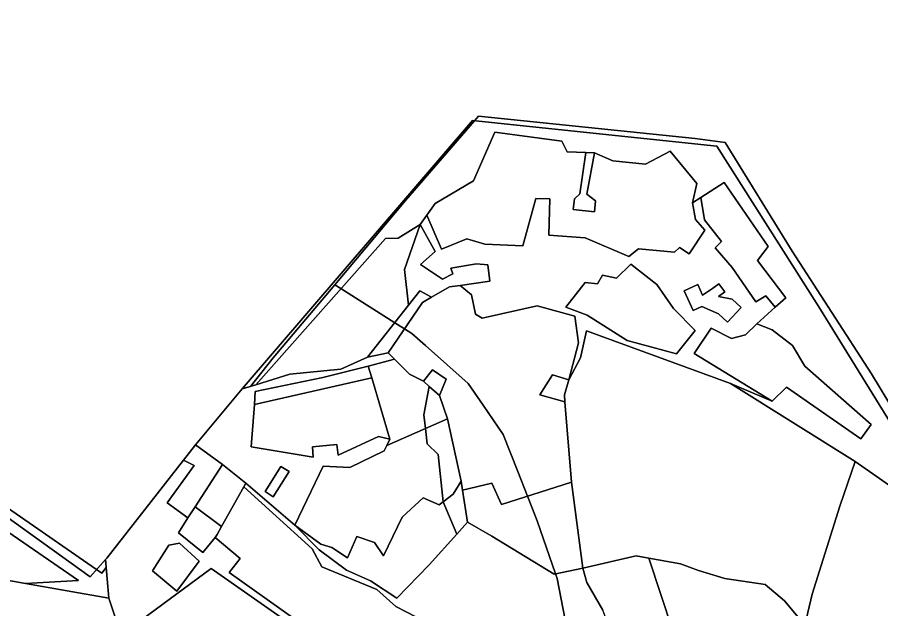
# Model space of a CAD drawing. Extents: x -477304 to -465429, y -1159113 to -1149210.
# Drawn here: x -473872.8 to -473390, y -1157811.7 to -1157480.8 of the extents above; entities that cross this region are included whole.
import ezdxf

# ---------------------------------------------------------------- set-up
doc = ezdxf.new("R2010")
doc.units = 0
for name, color, linetype in [('BPEJ_s', 7, 'Continuous'), ('orna_s', 7, 'Continuous'), ('ostatni_s', 7, 'Continuous'), ('PUPFL_s', 7, 'Continuous'), ('trav_porost_s', 7, 'Continuous'), ('zahrada_s', 7, 'Continuous')]:
    doc.layers.add(name, color=color, linetype=linetype)

msp = doc.modelspace()

# ---------------------------------------------------------------- linework, layer by layer
at = {"layer": 'BPEJ_s'}
msp.add_line((-473695.36, -1157630.4), (-473729.79, -1157671.31), dxfattribs=at)
for points in [[(-473729.79, -1157671.31), (-473742.47, -1157687.26), (-473747.03, -1157688.68), (-473773.17, -1157719.97), (-473779.95, -1157728.63), (-473822.81, -1157783.35), (-473823.46, -1157784.18), (-473823.07, -1157788.61), (-473825.61, -1157791.81), (-473828.51, -1157789.8), (-473946.58, -1157708.01), (-473977.87, -1157685.94), (-474112.87, -1157584.04), (-474130.52, -1157573.61), (-474147.04, -1157515.59)], [(-474147.04, -1157515.59), (-474130.52, -1157573.61), (-474112.87, -1157584.04), (-473977.87, -1157685.94), (-473946.58, -1157708.01), (-473828.51, -1157789.8), (-473825.61, -1157791.81), (-473823.07, -1157788.61), (-473823.46, -1157784.18), (-473822.81, -1157783.35), (-473779.95, -1157728.63), (-473773.17, -1157719.97), (-473747.03, -1157688.68), (-473742.47, -1157687.26), (-473729.79, -1157671.31), (-473695.36, -1157630.4), (-473655.78, -1157583.36), (-473617.2, -1157538.69), (-473615.02, -1157536.16), (-473493.81, -1157548.68), (-473477.01, -1157550.82), (-473439.46, -1157611.6), (-473395.13, -1157680.25), (-473347.58, -1157758.91)], [(-473347.58, -1157758.91), (-473395.13, -1157680.25), (-473439.46, -1157611.6), (-473477.01, -1157550.82), (-473493.81, -1157548.68), (-473615.02, -1157536.16), (-473617.2, -1157538.69), (-473655.78, -1157583.36), (-473695.36, -1157630.4), (-473691.83, -1157632.63), (-473661.8, -1157651.65), (-473660.15, -1157652.69), (-473656.36, -1157655.09), (-473652.2, -1157657.73), (-473644.64, -1157664.43), (-473620.74, -1157685.62), (-473612.31, -1157697.88), (-473601.07, -1157714.22), (-473592.99, -1157734.81), (-473587.51, -1157748.78), (-473585.11, -1157754.89), (-473582.12, -1157762.49), (-473571.92, -1157792.11), (-473571.04, -1157794.67), (-473564.25, -1157829.35)], [(-473591.58, -1157969.92), (-473591.08, -1157968.07), (-473590.8, -1157966.9), (-473589.91, -1157963.09), (-473585.05, -1157942.33), (-473582.12, -1157929.82), (-473565.68, -1157870.11), (-473564.25, -1157829.35), (-473571.04, -1157794.67), (-473571.92, -1157792.11), (-473582.12, -1157762.49), (-473585.11, -1157754.89), (-473587.51, -1157748.78), (-473592.99, -1157734.81), (-473601.07, -1157714.22), (-473612.31, -1157697.88), (-473620.74, -1157685.62), (-473644.64, -1157664.43), (-473652.2, -1157657.73), (-473656.36, -1157655.09), (-473660.15, -1157652.69), (-473661.8, -1157651.65), (-473691.83, -1157632.63), (-473695.36, -1157630.4)]]:
    msp.add_lwpolyline(points, dxfattribs=at)
at = {"layer": 'orna_s'}
for points in [[(-473670.93, -1157715.36), (-473693.39, -1157725.69), (-473694.08, -1157719.83), (-473707.67, -1157721.13), (-473707.47, -1157726.85), (-473742.11, -1157721.06), (-473740.22, -1157697.38), (-473674.66, -1157682.54), (-473664.53, -1157716.85)], [(-473673.18, -1157774.52), (-473682.89, -1157771.32), (-473688.21, -1157783.27), (-473696.99, -1157777.36), (-473703.14, -1157775.49), (-473717.69, -1157765), (-473701.79, -1157731.95), (-473686.91, -1157732.65), (-473667.7, -1157723.42), (-473666.19, -1157720.3), (-473644.61, -1157710.79), (-473643.7, -1157719.38), (-473637.55, -1157725.39), (-473634.71, -1157751.85), (-473636.93, -1157753.57), (-473645.92, -1157749.58), (-473657.66, -1157760.35), (-473668.09, -1157782.05)]]:
    msp.add_lwpolyline(points, close=True, dxfattribs=at)
at = {"layer": 'ostatni_s'}
for points in [[(-473480.81, -1157646.72), (-473489.99, -1157642.6), (-473494.88, -1157644.82), (-473499.87, -1157633.78), (-473492.28, -1157630.35), (-473489.63, -1157636.2), (-473484.12, -1157632.54), (-473480.62, -1157629.88), (-473477.22, -1157634.35), (-473480.72, -1157637.01), (-473473.14, -1157638.42), (-473468.01, -1157643.16), (-473475.68, -1157651.46)], [(-473645.66, -1157684.44), (-473640.62, -1157678.05), (-473633.09, -1157683.22), (-473636.66, -1157692.42), (-473642.46, -1157687.28)], [(-473573.5, -1157680.91), (-473564.38, -1157683.66), (-473566.89, -1157691.95), (-473566.57, -1157695.89), (-473580.57, -1157692.01)], [(-473644.61, -1157710.79), (-473645.42, -1157703.12), (-473642.46, -1157687.28), (-473636.66, -1157692.42), (-473632.31, -1157705.38)], [(-473720.85, -1157734.9), (-473729.74, -1157749.04), (-473734.32, -1157746.16), (-473725.43, -1157732.02)], [(-473621.04, -1157763.28), (-473627.12, -1157769.97), (-473634.71, -1157751.85), (-473629.14, -1157747.54), (-473624.61, -1157740.27), (-473623.83, -1157745.27)], [(-473782.74, -1157769.21), (-473777.39, -1157760.9), (-473773.35, -1157754.64), (-473758.57, -1157765.75), (-473761.05, -1157770.22), (-473762.27, -1157771.73), (-473769.15, -1157780.23)], [(-473868.32, -1157797.55), (-473897.46, -1157792.37), (-473889.2, -1157761.14), (-473838.59, -1157795.93)], [(-473788.18, -1157776.1), (-473782.17, -1157775.01), (-473771.07, -1157785.13), (-473783.53, -1157801.81), (-473797.25, -1157790.52)]]:
    msp.add_lwpolyline(points, close=True, dxfattribs=at)
at = {"layer": 'PUPFL_s'}
for points in [[(-472986.35, -1157480.83), (-473085.91, -1157518.62), (-473130.74, -1157712.77), (-473223.76, -1157782.88), (-473229.33, -1157786.71), (-473254, -1157803.65), (-473279.89, -1157793.4), (-473331.66, -1157769.59), (-473352.34, -1157759.89), (-473424.55, -1157642.76), (-473481.6, -1157552.99), (-473618.21, -1157538.59), (-473747.03, -1157688.68), (-473773.17, -1157719.97), (-473779.95, -1157728.63), (-473822.81, -1157783.35), (-473823.46, -1157784.18), (-473832.11, -1157793.8), (-473979.72, -1157687.71), (-474044.11, -1157640.22), (-474131.57, -1157573.47), (-474134.86, -1157559.49), (-474148.49, -1157510.37)], [(-473377.15, -1157748.26), (-473404.35, -1157729.29), (-473474.05, -1157685.66), (-473450.8, -1157695.64), (-473442.71, -1157687.72), (-473401.07, -1157716.68), (-473395.35, -1157708.63), (-473432.44, -1157676.05), (-473439.42, -1157664.48), (-473450.77, -1157655.73), (-473459.31, -1157652.31), (-473448.96, -1157643.07), (-473443.08, -1157637.82), (-473458.96, -1157616.84), (-473452.92, -1157609.09), (-473477.64, -1157573.19), (-473490.6, -1157581.65), (-473495.22, -1157584.69), (-473492.78, -1157573.81), (-473507.71, -1157555.8), (-473521.59, -1157562.97), (-473539.75, -1157561.19), (-473550.12, -1157556.71), (-473554.88, -1157556.54), (-473565.36, -1157556.16), (-473568.28, -1157550.18), (-473605.78, -1157545.07), (-473617.76, -1157572.38), (-473639.08, -1157584.93), (-473643.77, -1157591.56), (-473647.52, -1157596.66), (-473659.86, -1157604.33), (-473666.96, -1157604.62), (-473739.5, -1157686.33), (-473747.03, -1157688.68), (-473618.21, -1157538.59), (-473481.6, -1157552.99), (-473424.55, -1157642.76), (-473352.34, -1157759.89)], [(-473979.72, -1157687.71), (-473832.11, -1157793.8), (-473823.46, -1157784.18), (-473821.56, -1157805.78), (-473868.32, -1157797.55), (-473838.59, -1157795.93), (-473889.2, -1157761.14)]]:
    msp.add_lwpolyline(points, dxfattribs=at)
msp.add_lwpolyline([(-473647.52, -1157596.66), (-473656.32, -1157621.82), (-473654.07, -1157641.8), (-473676.99, -1157671.02), (-473691.94, -1157677.69), (-473720.46, -1157680.38), (-473739.5, -1157686.33), (-473666.96, -1157604.62), (-473659.86, -1157604.33)], close=True, dxfattribs=at)
at = {"layer": 'trav_porost_s'}
for points in [[(-473530.81, -1157614.68), (-473555.33, -1157604.24), (-473575.54, -1157602.71), (-473575.11, -1157582.41), (-473582.84, -1157582.17), (-473590.17, -1157608.71), (-473611.33, -1157607.79), (-473621.38, -1157604.7), (-473635.64, -1157610.48), (-473643.77, -1157591.56), (-473639.08, -1157584.93), (-473617.76, -1157572.38), (-473605.78, -1157545.07), (-473568.28, -1157550.18), (-473565.36, -1157556.16), (-473554.88, -1157556.54), (-473558.34, -1157579.65), (-473561.31, -1157582.47), (-473562.09, -1157588.32), (-473550.11, -1157589.64), (-473549.45, -1157583.43), (-473554.36, -1157579.83), (-473550.12, -1157556.71), (-473539.75, -1157561.19), (-473521.59, -1157562.97), (-473507.71, -1157555.8), (-473492.78, -1157573.81), (-473495.22, -1157584.69), (-473493.64, -1157593.98), (-473488.34, -1157599.98), (-473497.19, -1157613.14), (-473502.6, -1157609.64), (-473505.31, -1157612.31), (-473525.46, -1157610.35)], [(-473558.34, -1157579.65), (-473554.88, -1157556.54), (-473550.12, -1157556.71), (-473554.36, -1157579.83), (-473549.45, -1157583.43), (-473550.11, -1157589.64), (-473562.09, -1157588.32), (-473561.31, -1157582.47)], [(-473482.51, -1157609.72), (-473479.13, -1157606.21), (-473488.63, -1157594.14), (-473490.6, -1157581.65), (-473477.64, -1157573.19), (-473452.92, -1157609.09), (-473458.96, -1157616.84), (-473443.08, -1157637.82), (-473448.96, -1157643.07), (-473454.3, -1157636.58), (-473459.8, -1157639.96), (-473473.11, -1157620.7)], [(-473525.46, -1157610.35), (-473505.31, -1157612.31), (-473502.6, -1157609.64), (-473497.19, -1157613.14), (-473488.34, -1157599.98), (-473493.64, -1157593.98), (-473495.22, -1157584.69), (-473490.6, -1157581.65), (-473488.63, -1157594.14), (-473479.13, -1157606.21), (-473482.51, -1157609.72), (-473473.11, -1157620.7), (-473459.8, -1157639.96), (-473454.3, -1157636.58), (-473448.96, -1157643.07), (-473459.31, -1157652.31), (-473465.68, -1157658.42), (-473473.51, -1157660.58), (-473484.91, -1157654.79), (-473494.36, -1157668.95), (-473450.8, -1157695.64), (-473474.05, -1157685.66), (-473554.47, -1157656.18), (-473557.88, -1157671.35), (-473564.38, -1157683.66), (-473558.93, -1157662.86), (-473561.16, -1157648.02), (-473582.07, -1157642.3), (-473612.95, -1157649.07), (-473616.57, -1157646.86), (-473618.93, -1157636.15), (-473625.24, -1157630.79), (-473608.52, -1157628.35), (-473609.73, -1157619.34), (-473616.01, -1157618.69), (-473630.37, -1157621.19), (-473629.3, -1157624.38), (-473635.14, -1157627.38), (-473647.39, -1157619.06), (-473639.17, -1157611.76), (-473647.52, -1157596.66), (-473643.77, -1157591.56), (-473635.64, -1157610.48), (-473621.38, -1157604.7), (-473611.33, -1157607.79), (-473590.17, -1157608.71), (-473582.84, -1157582.17), (-473575.11, -1157582.41), (-473575.54, -1157602.71), (-473555.33, -1157604.24), (-473530.81, -1157614.68)], [(-473656.32, -1157621.82), (-473647.52, -1157596.66), (-473639.17, -1157611.76), (-473647.39, -1157619.06), (-473635.14, -1157627.38), (-473629.3, -1157624.38), (-473630.37, -1157621.19), (-473616.01, -1157618.69), (-473609.73, -1157619.34), (-473608.52, -1157628.35), (-473625.24, -1157630.79), (-473631.24, -1157631.67), (-473641.27, -1157637.46), (-473647.78, -1157633.79), (-473654.07, -1157641.8)], [(-473515.18, -1157630.24), (-473505.81, -1157643.65), (-473493.87, -1157656.1), (-473504.29, -1157669.11), (-473531.86, -1157661.7), (-473554.16, -1157647.54), (-473566.09, -1157643.05), (-473555.22, -1157629.19), (-473548.47, -1157630.01), (-473545.61, -1157625.11), (-473537.7, -1157626.71), (-473529.77, -1157618.84)], [(-473504.29, -1157669.11), (-473493.87, -1157656.1), (-473505.81, -1157643.65), (-473515.18, -1157630.24), (-473529.77, -1157618.84), (-473537.7, -1157626.71), (-473545.61, -1157625.11), (-473548.47, -1157630.01), (-473555.22, -1157629.19), (-473566.09, -1157643.05), (-473554.16, -1157647.54), (-473531.86, -1157661.7)], [(-473566.57, -1157695.89), (-473562.89, -1157740.94), (-473602.08, -1157753.42), (-473607.46, -1157741.47), (-473623.83, -1157745.27), (-473624.61, -1157740.27), (-473632.31, -1157705.38), (-473636.66, -1157692.42), (-473633.09, -1157683.22), (-473640.62, -1157678.05), (-473645.66, -1157684.44), (-473653.45, -1157680.5), (-473661.91, -1157672.05), (-473665.49, -1157668.48), (-473646.27, -1157640.28), (-473641.27, -1157637.46), (-473631.24, -1157631.67), (-473625.24, -1157630.79), (-473618.93, -1157636.15), (-473616.57, -1157646.86), (-473612.95, -1157649.07), (-473582.07, -1157642.3), (-473561.16, -1157648.02), (-473558.93, -1157662.86), (-473564.38, -1157683.66), (-473573.5, -1157680.91), (-473580.57, -1157692.01)], [(-473489.63, -1157636.2), (-473492.28, -1157630.35), (-473499.87, -1157633.78), (-473494.88, -1157644.82), (-473489.99, -1157642.6), (-473480.81, -1157646.72), (-473475.68, -1157651.46), (-473468.01, -1157643.16), (-473473.14, -1157638.42), (-473480.72, -1157637.01), (-473477.22, -1157634.35), (-473480.62, -1157629.88), (-473484.12, -1157632.54)], [(-473654.07, -1157641.8), (-473647.78, -1157633.79), (-473641.27, -1157637.46), (-473646.27, -1157640.28), (-473665.49, -1157668.48), (-473676.99, -1157671.02)], [(-473404.35, -1157729.29), (-473412.95, -1157754.21), (-473428.44, -1157803.59), (-473432.37, -1157820.79), (-473443.82, -1157807.29), (-473454.72, -1157798.05), (-473477.26, -1157794.67), (-473491.99, -1157790.28), (-473502.05, -1157786.57), (-473519.77, -1157783.3), (-473526.79, -1157782), (-473556.67, -1157788.98), (-473562.89, -1157740.94), (-473566.57, -1157695.89), (-473566.89, -1157691.95), (-473564.38, -1157683.66), (-473557.88, -1157671.35), (-473554.47, -1157656.18), (-473474.05, -1157685.66)], [(-473459.31, -1157652.31), (-473450.77, -1157655.73), (-473439.42, -1157664.48), (-473432.44, -1157676.05), (-473395.35, -1157708.63), (-473401.07, -1157716.68), (-473442.71, -1157687.72), (-473450.8, -1157695.64), (-473494.36, -1157668.95), (-473484.91, -1157654.79), (-473473.51, -1157660.58), (-473465.68, -1157658.42)], [(-473720.46, -1157680.38), (-473691.94, -1157677.69), (-473676.99, -1157671.02), (-473665.49, -1157668.48), (-473661.91, -1157672.05), (-473676.61, -1157675.95), (-473702.01, -1157682.41), (-473739.75, -1157690.16), (-473740.22, -1157697.38), (-473742.11, -1157721.06), (-473707.47, -1157726.85), (-473707.67, -1157721.13), (-473694.08, -1157719.83), (-473693.39, -1157725.69), (-473670.93, -1157715.36), (-473664.53, -1157716.85), (-473666.19, -1157720.3), (-473667.7, -1157723.42), (-473686.91, -1157732.65), (-473701.79, -1157731.95), (-473717.69, -1157765), (-473745.06, -1157741.41), (-473758.12, -1157731), (-473773.17, -1157719.97), (-473747.03, -1157688.68), (-473739.5, -1157686.33)], [(-473740.22, -1157697.38), (-473739.75, -1157690.16), (-473702.01, -1157682.41), (-473676.61, -1157675.95), (-473674.66, -1157682.54)], [(-473642.46, -1157687.28), (-473645.42, -1157703.12), (-473644.61, -1157710.79), (-473666.19, -1157720.3), (-473664.53, -1157716.85), (-473674.66, -1157682.54), (-473676.61, -1157675.95), (-473661.91, -1157672.05), (-473653.45, -1157680.5), (-473645.66, -1157684.44)], [(-473624.61, -1157740.27), (-473629.14, -1157747.54), (-473634.71, -1157751.85), (-473637.55, -1157725.39), (-473643.7, -1157719.38), (-473644.61, -1157710.79), (-473632.31, -1157705.38)], [(-473777.39, -1157760.9), (-473789.03, -1157752.35), (-473773.97, -1157731.63), (-473779.95, -1157728.63), (-473773.17, -1157719.97), (-473758.12, -1157731), (-473773.35, -1157754.64)], [(-473779.95, -1157728.63), (-473773.97, -1157731.63), (-473789.03, -1157752.35), (-473777.39, -1157760.9), (-473782.74, -1157769.21), (-473769.15, -1157780.23), (-473762.27, -1157771.73), (-473748.2, -1157783.56), (-473754.28, -1157791.32), (-473717.56, -1157817.49), (-473721.58, -1157819.25), (-473764.33, -1157789.11), (-473810.62, -1157823.23), (-473809.72, -1157829.77), (-473801.78, -1157853.93), (-473806.82, -1157856.1), (-473812.38, -1157835.53), (-473815.01, -1157825.8), (-473821.56, -1157805.78), (-473823.46, -1157784.18), (-473822.81, -1157783.35)], [(-473720.85, -1157734.9), (-473725.43, -1157732.02), (-473734.32, -1157746.16), (-473729.74, -1157749.04)], [(-473352.34, -1157759.89), (-473331.66, -1157769.59), (-473338.99, -1157807.23), (-473344.75, -1157819.88), (-473352.54, -1157840.46), (-473353.34, -1157840.19), (-473384.69, -1157859.6), (-473375.3, -1157864.82), (-473356.5, -1157868.22), (-473357.32, -1157870.93), (-473409.25, -1157858.72), (-473438.82, -1157850.05), (-473432.37, -1157820.79), (-473428.44, -1157803.59), (-473412.95, -1157754.21), (-473404.35, -1157729.29), (-473377.15, -1157748.26)], [(-473675.18, -1157848.16), (-473696.79, -1157831.41), (-473717.56, -1157817.49), (-473754.28, -1157791.32), (-473748.2, -1157783.56), (-473762.27, -1157771.73), (-473761.05, -1157770.22), (-473758.57, -1157765.75), (-473746.23, -1157743.52), (-473707.91, -1157778.11), (-473702.62, -1157788.18), (-473671.71, -1157800.85), (-473661.2, -1157810.35), (-473649.61, -1157816.39)], [(-473602.08, -1157753.42), (-473562.89, -1157740.94), (-473556.67, -1157788.98), (-473572.54, -1157792.24), (-473607.4, -1157771.06), (-473621.04, -1157763.28), (-473623.83, -1157745.27), (-473607.46, -1157741.47)], [(-473627.12, -1157769.97), (-473642.6, -1157787.02), (-473660.66, -1157805.82), (-473675.37, -1157796.01), (-473688.82, -1157790.06), (-473704.01, -1157778.74), (-473717.69, -1157765), (-473703.14, -1157775.49), (-473696.99, -1157777.36), (-473688.21, -1157783.27), (-473682.89, -1157771.32), (-473673.18, -1157774.52), (-473668.09, -1157782.05), (-473657.66, -1157760.35), (-473645.92, -1157749.58), (-473636.93, -1157753.57), (-473634.71, -1157751.85)], [(-473901.79, -1157791.6), (-473897.46, -1157792.37), (-473868.32, -1157797.55), (-473821.56, -1157805.78), (-473815.01, -1157825.8), (-473812.38, -1157835.53), (-473806.82, -1157856.1), (-473809.36, -1157856.19), (-473924.77, -1157860.29), (-473945.76, -1157848.44), (-473935.36, -1157820.69), (-473988.8, -1157766.26), (-473984.51, -1157761.36), (-473983.28, -1157759.96), (-473928.75, -1157763.09), (-473935.52, -1157780.44), (-473919.73, -1157785.01), (-473905.68, -1157784.31), (-473900.44, -1157786.84)], [(-473782.17, -1157775.01), (-473788.18, -1157776.1), (-473797.25, -1157790.52), (-473783.53, -1157801.81), (-473771.07, -1157785.13)], [(-473473.74, -1157922.89), (-473497.7, -1157925.56), (-473501.47, -1157913.58), (-473502.45, -1157910.25), (-473520.43, -1157865.22), (-473533.71, -1157843.15), (-473545.36, -1157812.54), (-473554.32, -1157797.04), (-473556.67, -1157788.98), (-473526.79, -1157782), (-473519.77, -1157783.3)], [(-473519.77, -1157783.3), (-473502.05, -1157786.57), (-473491.99, -1157790.28), (-473477.26, -1157794.67), (-473454.72, -1157798.05), (-473443.82, -1157807.29), (-473432.37, -1157820.79), (-473438.82, -1157850.05), (-473409.25, -1157858.72), (-473413.94, -1157878.54), (-473420.6, -1157895.32), (-473431.05, -1157911.95), (-473436.1, -1157913.89), (-473449.54, -1157919), (-473473.74, -1157922.89)], [(-473764.33, -1157789.11), (-473721.58, -1157819.25), (-473801.78, -1157853.93), (-473809.72, -1157829.77), (-473810.62, -1157823.23)]]:
    msp.add_lwpolyline(points, close=True, dxfattribs=at)
msp.add_lwpolyline([(-473649.61, -1157816.39), (-473661.2, -1157810.35), (-473671.71, -1157800.85), (-473702.62, -1157788.18), (-473707.91, -1157778.11), (-473746.23, -1157743.52), (-473745.06, -1157741.41), (-473717.69, -1157765), (-473704.01, -1157778.74), (-473688.82, -1157790.06), (-473675.37, -1157796.01), (-473660.66, -1157805.82), (-473642.6, -1157787.02), (-473627.12, -1157769.97), (-473621.04, -1157763.28), (-473607.4, -1157771.06), (-473572.54, -1157792.24), (-473556.67, -1157788.98), (-473554.32, -1157797.04), (-473545.36, -1157812.54)], dxfattribs=at)
at = {"layer": 'zahrada_s'}
msp.add_lwpolyline([(-473773.35, -1157754.64), (-473758.12, -1157731), (-473745.06, -1157741.41), (-473746.23, -1157743.52), (-473758.57, -1157765.75)], close=True, dxfattribs=at)

doc.saveas('drawing.dxf')
